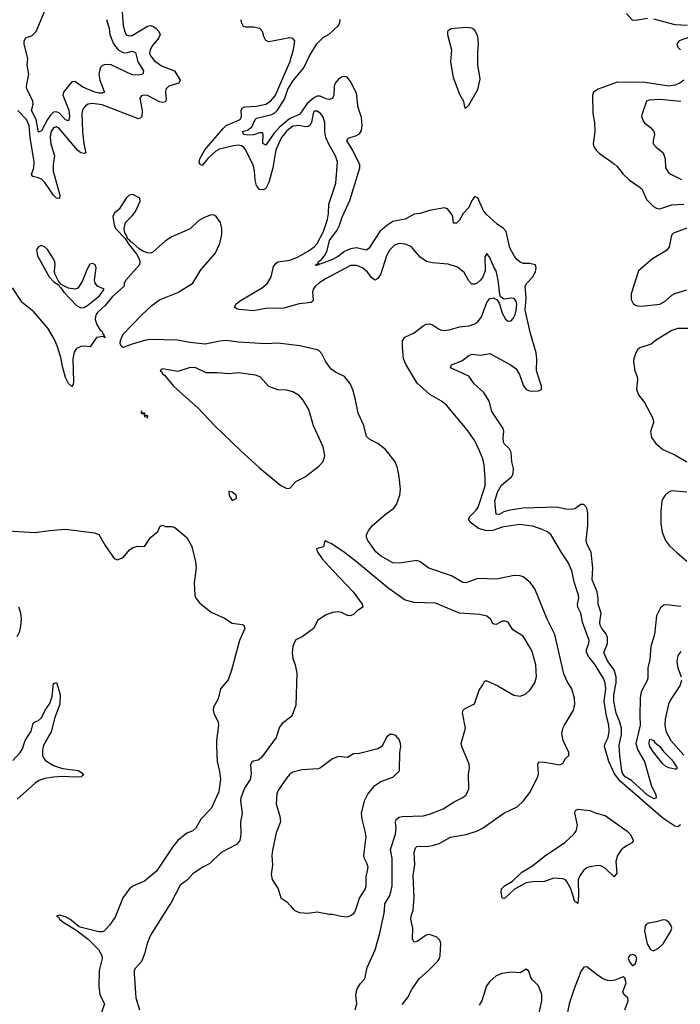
# Model space of a CAD drawing. Header units: inches. Extents: x 1384664 to 1536621, y 460766 to 646467.
# Tile 349 of 488: x 1414227 to 1418586, y 579348 to 585849. Entities that reach past the tile are written whole.
import ezdxf

# ---------------------------------------------------------------- set-up
doc = ezdxf.new("R2010")
doc.units = ezdxf.units.IN
doc.header["$MEASUREMENT"] = 0
doc.layers.add('B4517', color=7, linetype='Continuous')
doc.layers.add('B4518', color=7, linetype='Continuous')

msp = doc.modelspace()

# ---------------------------------------------------------------- linework, layer by layer
at = {"layer": 'B4517', "color": 5}
for points, elevation in [([(1414888, 580000), (1414856.7, 579923.3), (1414819.5, 579870), (1414787, 579833), (1414773.1, 579826.9), (1414750, 579826), (1414634.5, 579854.5), (1414620.1, 579860.1), (1414558.6, 579910), (1414530, 579925), (1414490, 579936.2), (1414470.5, 579930), (1414482.9, 579922.9), (1414488.5, 579910), (1414512.9, 579890), (1414598.3, 579838.3), (1414677.6, 579777.6), (1414747.3, 579710), (1414769.4, 579670), (1414770.8, 579649.2), (1414751.3, 579570), (1414748.1, 579468.1), (1414755.2, 579410), (1414785.8, 579350), (1414767.3, 579292.7)], 720), ([(1415213.3, 580000), (1415090, 579804.5), (1415067.9, 579750), (1415050, 579681.2), (1415030.3, 579630), (1414990, 579586), (1414983.1, 579570), (1414981.7, 579550), (1414993.4, 579390), (1415018.2, 579310)], 740), ([(1416011, 580000), (1416037.3, 579970), (1416070, 579952.7), (1416130, 579948.7), (1416190, 579958.7), (1416270, 579943), (1416290, 579943), (1416348.6, 579928.6), (1416390, 579926), (1416410, 579933), (1416433.6, 579950), (1416445.9, 579974.1), (1416454.4, 580000)], 760), ([(1416441.6, 579310), (1416451.6, 579350), (1416446, 579410), (1416453.2, 579450), (1416475.9, 579484.1), (1416504.5, 579515.5), (1416519.5, 579590), (1416572.4, 579707.6), (1416602.3, 579817.7), (1416631.3, 579950), (1416635.9, 580000)], 740), ([(1416750, 579347.4), (1416785.4, 579390), (1416817.3, 579450), (1416863.6, 579516.4), (1416924.7, 579570), (1416983.1, 579630), (1416996.5, 579650), (1417002.4, 579670), (1417005.3, 579750), (1416999.2, 579770), (1416978.7, 579790), (1416930, 579808.6), (1416910, 579804.2), (1416850, 579762.8), (1416830, 579758), (1416818.4, 579778.4), (1416820.2, 579850), (1416808.9, 579910), (1416809.9, 579930.1), (1416822.4, 579970), (1416825.6, 580000)], 720), ([(1418219.5, 579310), (1418242.4, 579370), (1418239.5, 579390), (1418215.1, 579410), (1418206.3, 579430), (1418228.5, 579490), (1418220.5, 579520.5), (1418210, 579528), (1418153.1, 579506.9), (1418130, 579502.7), (1418104.9, 579504.9), (1418076.7, 579516.7), (1418040.2, 579540.2), (1417970, 579594.2), (1417950, 579593.1), (1417930, 579563.5), (1417885, 579450), (1417853.4, 579350), (1417833.6, 579250)], 720), ([(1417649.4, 579270), (1417673.1, 579370), (1417671.6, 579411.6), (1417650.8, 579470), (1417611.2, 579510), (1417597.6, 579530), (1417585.6, 579565.6), (1417570, 579579), (1417530, 579556), (1417470, 579558.7), (1417410, 579552), (1417370, 579535.6), (1417330, 579498), (1417308, 579470), (1417276.5, 579370), (1417258.1, 579341.9)], 720)]:
    msp.add_lwpolyline(points, dxfattribs=dict(at, elevation=elevation))
at = {"layer": 'B4517', "color": 5, "elevation": 720}
for points in [[(1418470, 579904.5), (1418430, 579891.8), (1418375.8, 579884.2), (1418363, 579877), (1418354.4, 579865.6), (1418350.2, 579830), (1418366.9, 579746.9), (1418390, 579710.2), (1418410, 579701.5), (1418441.8, 579718.2), (1418472.5, 579747.5), (1418523.2, 579830), (1418529.8, 579850), (1418524.4, 579870), (1418510, 579890.9), (1418490, 579904.2)], [(1418270, 579676.9), (1418250.4, 579669.6), (1418243.1, 579650), (1418250, 579627.3), (1418270, 579602), (1418290, 579617.3), (1418299.7, 579650), (1418291.3, 579670)]]:
    msp.add_lwpolyline(points, close=True, dxfattribs=at)
at = {"layer": 'B4518', "color": 5}
for points, elevation in [([(1414900.7, 585930), (1414910.6, 585810), (1414919.8, 585770), (1414929.7, 585749.7), (1414950, 585741.2), (1414970, 585744.6), (1415070, 585806.3), (1415090, 585811.5), (1415110, 585804.6), (1415128.2, 585790), (1415145, 585770), (1415152.8, 585750), (1415145.6, 585730), (1415102.7, 585677.3), (1415086.8, 585650), (1415083.8, 585630), (1415089, 585610), (1415117.4, 585577.4), (1415163.1, 585543.1), (1415248.3, 585510), (1415286.7, 585450), (1415276.1, 585430), (1415210.6, 585409.4), (1415191.6, 585390), (1415189, 585369), (1415194.3, 585325.7), (1415190, 585307.4), (1415170, 585302), (1415150, 585306.9), (1415070, 585348.2), (1415049.3, 585350.7), (1415030, 585345.1), (1415019.5, 585330), (1415034.5, 585250), (1415033.2, 585210), (1415021.6, 585198.4), (1415010, 585194.8), (1414770, 585287), (1414705.3, 585294.7), (1414679.5, 585290), (1414660.6, 585279.4), (1414642.8, 585257.2), (1414636.1, 585230), (1414641.6, 585110), (1414650.7, 585030), (1414663.7, 584970), (1414654.6, 584965.4), (1414630, 584970.5), (1414610, 584984), (1414490, 585128.7), (1414470, 585141.5), (1414450, 585134), (1414433.4, 585106.6), (1414428.2, 585070), (1414433.2, 585030), (1414455.7, 584950), (1414448.1, 584890), (1414448.6, 584848.6), (1414491.2, 584690), (1414490, 584668.3), (1414470, 584671), (1414450, 584689.8), (1414392.7, 584772.7), (1414370, 584795.3), (1414350, 584804.7), (1414312.8, 584812.8), (1414305.8, 584825.8), (1414319.4, 584870), (1414322.9, 584910), (1414295.6, 585070), (1414289.2, 585150), (1414272.7, 585190), (1414215.2, 585250)], 680), ([(1414798.8, 585850), (1414816.6, 585790), (1414822.7, 585750), (1414844.8, 585690), (1414877.2, 585650), (1414910, 585632.3), (1414930, 585631), (1414970, 585640.9), (1414990, 585631.7), (1415005.4, 585570), (1415044.7, 585510), (1415038.7, 585490), (1415010, 585482.9), (1414970, 585484.3), (1414830, 585549.6), (1414790, 585551.9), (1414774.2, 585545.8), (1414758.6, 585530), (1414748.7, 585490), (1414754.9, 585450), (1414785.1, 585374.9), (1414785.7, 585370), (1414770, 585363.6), (1414750, 585363.1), (1414722.4, 585370), (1414644.2, 585404.2), (1414590, 585441.7), (1414570, 585438.4), (1414516.6, 585370), (1414510.9, 585350), (1414551.3, 585251.3), (1414555.4, 585210), (1414550, 585181.1), (1414530, 585187.5), (1414490.5, 585230.5), (1414470, 585239.3), (1414450, 585237.7), (1414430, 585218.5), (1414410.4, 585190), (1414370, 585114.6), (1414350, 585106.6), (1414334.9, 585190), (1414305.8, 585250), (1414314.7, 585290), (1414314, 585314), (1414274.9, 585390), (1414272.8, 585410), (1414286.1, 585490), (1414276.6, 585550), (1414281.1, 585590), (1414257, 585690), (1414255.9, 585710), (1414266.9, 585730), (1414310, 585745.1), (1414335.6, 585770), (1414391.9, 585908.1)], 660), ([(1418230, 585890.3), (1418268.6, 585848.6), (1418290, 585844.8), (1418370, 585858.1)], 660), ([(1418588.1, 580531.9), (1418570, 580519), (1418550, 580523), (1418470, 580577.4), (1418190, 580821.3), (1418151.8, 580870), (1418113.6, 580950), (1418086.1, 581050), (1418089.9, 581070), (1418109, 581110), (1418117, 581150), (1418114.9, 581190), (1418098.2, 581250), (1418084, 581350), (1418094.4, 581430), (1418090.7, 581470), (1418079.1, 581499.1), (1418023.6, 581590), (1417982, 581642), (1417967, 581670), (1417966.4, 581690), (1417983.2, 581730), (1417985, 581750), (1417940.4, 581870), (1417929.5, 581929.5), (1417909.9, 581970), (1417908.7, 581990), (1417915.9, 582030), (1417913.2, 582050), (1417888.6, 582128.6), (1417870.4, 582210.4), (1417845.8, 582265.8), (1417802.4, 582330), (1417731.6, 582450), (1417710, 582467.2), (1417670, 582484.2), (1417610, 582505), (1417525.4, 582514.6), (1417410, 582497.9), (1417350, 582475.5), (1417310, 582474.7), (1417253.7, 582490), (1417200.4, 582530), (1417189, 582550), (1417198.4, 582570), (1417239.8, 582610), (1417252.6, 582630), (1417298, 582770), (1417299.4, 582819.4), (1417291.5, 582910), (1417282.6, 582950), (1417261.9, 583001.9), (1417230, 583067.3), (1417180, 583140), (1417042.8, 583302.8), (1417010, 583329.7), (1416933.9, 583373.9), (1416849.7, 583449.7), (1416778, 583570), (1416760.5, 583610), (1416752.1, 583687.9), (1416752.7, 583727.3), (1416767.5, 583752.5), (1416830, 583780.7), (1416890, 583828.2), (1416910, 583838.7), (1416930, 583841.1), (1416950, 583833.1), (1416990, 583806.9), (1417010, 583798.6), (1417030, 583796.9), (1417070, 583802.3), (1417130, 583820.6), (1417190, 583828.1), (1417230, 583840.6), (1417250, 583854.7), (1417274.2, 583885.8), (1417310, 583980.7), (1417330, 584008.2), (1417352.4, 584012.4), (1417378.4, 583998.4), (1417392.4, 583972.4), (1417411.2, 583910), (1417432, 583872), (1417450, 583858), (1417470, 583861.1), (1417483.3, 583876.7), (1417497.2, 583902.8), (1417503.4, 583930), (1417508, 583970), (1417503.7, 583990), (1417490, 584007.8), (1417470, 584009.8), (1417423.1, 584003.1), (1417399.5, 584019.5), (1417394.3, 584034.3), (1417385.1, 584130), (1417371.1, 584190), (1417355.6, 584215.6), (1417330, 584279), (1417310, 584304), (1417297.3, 584282.7), (1417298.4, 584190), (1417283.1, 584150), (1417268.5, 584130), (1417245.5, 584110), (1417230, 584101.7), (1417210, 584103.5), (1417190, 584123.6), (1417158.8, 584178.8), (1417114.8, 584214.8), (1417053.8, 584233.8), (1416950, 584242.8), (1416912.3, 584252.3), (1416870, 584280.4), (1416810.6, 584350.6), (1416770, 584367.2), (1416730, 584371.4), (1416699.7, 584360.3), (1416668.5, 584330), (1416648.1, 584290), (1416610, 584171.6), (1416590, 584139.6), (1416570, 584129.6), (1416550, 584143.6), (1416521.5, 584181.5), (1416489.4, 584209.4), (1416450, 584226.5), (1416410, 584224.7), (1416250, 584140.5), (1416200.7, 584110), (1416178.2, 584090), (1416164.2, 584070), (1416158.7, 584050), (1416162.9, 583997.1), (1416160.8, 583990), (1416150, 583982), (1416070, 583972.5), (1415970, 583944.2), (1415850, 583941.7), (1415770, 583926.3), (1415674.2, 583934.2), (1415658.7, 583938.7), (1415644, 583950), (1415654, 583970), (1415677.2, 583990), (1415830, 584081.5), (1415862.2, 584110), (1415886, 584150), (1415901.9, 584218.1), (1415918.7, 584241.3), (1415930.7, 584249.3), (1416010, 584261.6), (1416059, 584281), (1416130, 584320.4), (1416169.9, 584350), (1416190, 584371.5), (1416231.8, 584450), (1416257.6, 584530), (1416265.4, 584570), (1416267.7, 584630), (1416314, 584770), (1416323.4, 584910), (1416311.3, 584950), (1416266.3, 585026.3), (1416246.8, 585070), (1416240.6, 585110), (1416239.7, 585170), (1416226.9, 585210), (1416210.9, 585230), (1416190, 585244.4), (1416175.1, 585244.9), (1416170, 585244.7), (1416162.7, 585230), (1416153.2, 585170), (1416141.1, 585150), (1416130, 585143), (1416110, 585141.2), (1416070, 585150.9), (1416030, 585144.8), (1415990, 585115.5), (1415954.9, 585070), (1415917.4, 584990), (1415896.9, 584870), (1415870, 584773), (1415850, 584734.3), (1415834.5, 584725.5), (1415810, 584727.4), (1415790, 584753.3), (1415779.9, 584790), (1415776.4, 584850), (1415768.2, 584890), (1415717.7, 584990), (1415705.3, 585005.3), (1415690, 585014.9), (1415670, 585019.3), (1415636.7, 585016.7), (1415545.6, 584994.4), (1415520.2, 584979.8), (1415467.7, 584932.3), (1415430, 584885.1), (1415415.6, 584895.6), (1415411.1, 584910), (1415414.8, 584930), (1415449, 584990), (1415570, 585131.1), (1415590.4, 585149.6), (1415681.7, 585190), (1415690.4, 585210), (1415687.7, 585250), (1415695.3, 585264.7), (1415710, 585273.6), (1415790, 585276.7), (1415850, 585290.5), (1415881.1, 585310), (1415913.5, 585346.5), (1416009, 585569), (1416032.7, 585652.7), (1416041.6, 585710), (1416030, 585724.5), (1416009.7, 585729.7), (1415870, 585702), (1415850, 585711.6), (1415837.4, 585737.4), (1415828.9, 585770), (1415811, 585791), (1415770, 585798.5), (1415718.7, 585798.7), (1415704.5, 585804.5), (1415690.4, 585830), (1415688.8, 585848.8)], 680), ([(1418590, 581974.3), (1418493.9, 581986.1), (1418477.4, 581982.6), (1418454.8, 581965.2), (1418430, 581912.7), (1418415.1, 581790), (1418392.3, 581710), (1418384.2, 581624.2), (1418371.5, 581570), (1418372.6, 581510), (1418368.8, 581490), (1418327.3, 581410), (1418322, 581370), (1418318.7, 581250), (1418322, 581190), (1418293.7, 581070), (1418305, 581025), (1418350.6, 580950), (1418394.8, 580794.8), (1418424.2, 580730), (1418427.3, 580710), (1418414.7, 580705.3), (1418370, 580729.5), (1418264.7, 580824.7), (1418222.2, 580850), (1418205.9, 580870), (1418199.8, 580890), (1418186.1, 580990), (1418182.3, 581057.7), (1418197, 581130), (1418197.8, 581170), (1418187.7, 581210), (1418163.4, 581270), (1418147.2, 581350), (1418148.2, 581390), (1418162.9, 581470), (1418163.4, 581510), (1418150, 581555.7), (1418108.6, 581610), (1418080.7, 581670), (1418105.4, 581730), (1418105.3, 581770), (1418095.6, 581795.6), (1418068.3, 581828.3), (1418058.3, 581850), (1418054.7, 581870), (1418063.7, 581930), (1418044.8, 581990), (1418044.6, 582030), (1418037.4, 582070), (1418005, 582150), (1418009, 582230), (1417998, 582330), (1417969.1, 582389.1), (1417964.2, 582410), (1417976.8, 582510), (1417976.4, 582590), (1417970, 582625.2), (1417950, 582647), (1417930, 582647), (1417890, 582618.4), (1417870, 582615.1), (1417830, 582616.9), (1417769.8, 582629.8), (1417550, 582623.2), (1417450, 582608.5), (1417420.6, 582599.4), (1417390, 582581.4), (1417370, 582583), (1417363, 582670), (1417378.8, 582730), (1417405.1, 582774.9), (1417471.5, 582830), (1417482.2, 582850), (1417484.5, 582884.5), (1417474.5, 582930), (1417468.9, 582990), (1417456.9, 583016.9), (1417426.3, 583046.3), (1417420, 583060), (1417417, 583090), (1417421.1, 583130), (1417417.4, 583150), (1417342.6, 583262.6), (1417324.4, 583330), (1417290, 583387.3), (1417224.9, 583444.9), (1417190, 583494.7), (1417069.6, 583550), (1417077.2, 583570), (1417144.1, 583595.9), (1417190, 583631.6), (1417210, 583640.2), (1417270, 583634.5), (1417330, 583643.9), (1417470, 583567.1), (1417502.7, 583542.7), (1417525.3, 583505.3), (1417550, 583435.3), (1417570, 583407.1), (1417590, 583398.6), (1417610, 583396.5), (1417650, 583398.4), (1417670, 583406.8), (1417670.8, 583430), (1417636.6, 583530), (1417639.3, 583610), (1417634.3, 583650), (1417596.7, 583776.7), (1417561.7, 583930), (1417568.1, 584010), (1417563.4, 584090), (1417572.3, 584110), (1417610, 584148.5), (1417630, 584184.9), (1417634.1, 584210), (1417629.8, 584229.8), (1417590, 584239.8), (1417550, 584239.8), (1417530, 584247.3), (1417510, 584263.5), (1417490, 584289.7), (1417461.7, 584341.7), (1417437.5, 584450), (1417419.8, 584470), (1417378.6, 584498.6), (1417304.2, 584564.2), (1417285.7, 584590), (1417250, 584672.7), (1417230, 584681.2), (1417210, 584654), (1417191.4, 584608.6), (1417153.4, 584570), (1417130, 584525.2), (1417110, 584505.2), (1417090, 584506), (1417086, 584546), (1417080.2, 584560.2), (1417050, 584599), (1417030, 584606.6), (1416930, 584588.2), (1416870, 584569.7), (1416830, 584565.1), (1416770, 584532.4), (1416690, 584515.9), (1416649.2, 584490), (1416603.8, 584450), (1416530, 584338.8), (1416512.7, 584327.3), (1416450, 584341.8), (1416410, 584335.6), (1416370, 584317.6), (1416330, 584287.2), (1416290, 584264.9), (1416210, 584234), (1416203.5, 584236.5), (1416201, 584230), (1416186, 584226), (1416179, 584230), (1416198, 584242), (1416196.9, 584250), (1416216.9, 584263.1), (1416243.6, 584296.4), (1416255.8, 584324.2), (1416271.3, 584390), (1416321.8, 584458.2), (1416335.6, 584484.4), (1416355.5, 584544.5), (1416405.2, 584654.8), (1416471.5, 584870), (1416470.7, 584890), (1416426.1, 584986.1), (1416385.3, 585050), (1416393.6, 585066.4), (1416450, 585084.2), (1416470, 585095.6), (1416483.1, 585116.9), (1416487.1, 585150), (1416482.9, 585202.9), (1416460.3, 585270), (1416450, 585363.7), (1416410, 585439.7), (1416387, 585470), (1416370, 585473.5), (1416350, 585468.7), (1416330, 585455), (1416308.6, 585430), (1416301.6, 585410), (1416299.8, 585350), (1416291.2, 585328.8), (1416270, 585321.5), (1416250, 585325.5), (1416210, 585344.8), (1416190, 585343.9), (1416167, 585333), (1416124.4, 585295.6), (1416075.7, 585224.3), (1416006.9, 585193.1), (1415940.8, 585139.2), (1415903.7, 585096.3), (1415850, 585021), (1415831.1, 585031.1), (1415833.8, 585090), (1415830, 585100.7), (1415810, 585101.2), (1415771.8, 585088.2), (1415730, 585087), (1415706, 585090), (1415696.9, 585110), (1415730, 585119), (1415748.3, 585131.7), (1415757.9, 585142.1), (1415779.9, 585190), (1415790, 585198.8), (1415890, 585222.3), (1415910, 585233.4), (1415928.6, 585251.4), (1415975.1, 585324.9), (1415996.5, 585390), (1416034, 585450), (1416102.6, 585530), (1416138.5, 585610), (1416188.1, 585690), (1416228.6, 585731.4), (1416270, 585754.2), (1416329.8, 585810), (1416339.8, 585830), (1416342.3, 585850)], 660), ([(1418410, 585854.2), (1418550, 585817.7), (1418633.6, 585813.6)], 660), ([(1418646.4, 585733.6), (1418577.6, 585710), (1418564, 585690), (1418570, 585667.4), (1418587.4, 585650)], 660), ([(1418608.4, 585450), (1418583.8, 585430), (1418550, 585415.8), (1418509.3, 585410.7), (1418354.8, 585434.8), (1418170, 585436.7), (1418044.9, 585390), (1418013.4, 585370), (1418006, 585350), (1418009.1, 585230), (1418018.8, 585170), (1418022, 585110), (1418011.1, 585030), (1418015.9, 585010), (1418030, 584986.3), (1418050, 584966.5), (1418150, 584896.4), (1418170, 584878.4), (1418209.3, 584829.3), (1418250.4, 584790), (1418321.5, 584741.5), (1418331.3, 584731.3), (1418362.5, 584662.5), (1418410, 584615.4), (1418430, 584603.8), (1418450, 584599.7), (1418530, 584625.8), (1418610.2, 584630.2)], 660), ([(1418590, 585309.2), (1418450, 585322.4), (1418381.6, 585318.4), (1418363.1, 585310), (1418333.8, 585226.2), (1418330.4, 585210), (1418340.3, 585180.2), (1418350, 585168), (1418390, 585138), (1418412, 585110), (1418416.5, 585090), (1418407.6, 585050), (1418407.7, 585030), (1418423.7, 585010), (1418473.4, 584970), (1418486.7, 584930), (1418488.4, 584870), (1418510, 584834.6), (1418594.2, 584794.2)], 680), ([(1416825.6, 580000), (1416830.9, 580050), (1416823, 580197), (1416835.3, 580270), (1416829.8, 580350), (1416839.2, 580380.8), (1416850, 580392.4), (1416911.5, 580388.5), (1416950, 580395.5), (1416994.5, 580410), (1417070, 580451.4), (1417172.2, 580467.8), (1417247.3, 580492.7), (1417286.2, 580513.8), (1417420.7, 580610), (1417510, 580651.7), (1417551.3, 580690), (1417593.7, 580746.3), (1417646.3, 580850), (1417651.1, 580870), (1417646.5, 580933.5), (1417652.1, 580947.9), (1417690, 580946.9), (1417791, 580929), (1417810, 580938.8), (1417829.6, 580970.4), (1417849.5, 580990.5), (1417851.1, 581010), (1417812.2, 581090), (1417803.5, 581136.5), (1417810.7, 581169.3), (1417821, 581190), (1417881.5, 581290), (1417889.8, 581330), (1417888.9, 581370), (1417870.8, 581430), (1417838.9, 581478.9), (1417817.1, 581530), (1417757.4, 581790), (1417707.3, 581890), (1417626.6, 582090), (1417597.2, 582130), (1417550, 582170.7), (1417530, 582177.7), (1417490, 582179.8), (1417373.7, 582153.7), (1417250, 582158.3), (1417170, 582129.8), (1417150, 582132.4), (1417076.1, 582176.1), (1416926.6, 582226.6), (1416870, 582269.6), (1416850, 582278), (1416730, 582259.8), (1416690, 582262.6), (1416608.8, 582308.8), (1416576.2, 582336.2), (1416524.2, 582410), (1416515.6, 582430), (1416516.2, 582450), (1416530, 582478.8), (1416555.1, 582510), (1416637.6, 582582.4), (1416695.6, 582624.4), (1416713, 582647), (1416734.8, 582710), (1416738.9, 582750), (1416731.5, 582830), (1416720.3, 582890), (1416704.8, 582930), (1416639.7, 583010), (1416590, 583049.7), (1416537.6, 583077.6), (1416516, 583096), (1416498.5, 583170), (1416459.8, 583250), (1416441.6, 583350), (1416425.9, 583405.9), (1416410, 583442.9), (1416370, 583493.5), (1416310, 583521.5), (1416282.1, 583542.1), (1416247.2, 583590), (1416221.5, 583641.5), (1416203.1, 583663.1), (1416189, 583670), (1416076, 583696), (1415930, 583713.2), (1415850, 583709.3), (1415670, 583718.5), (1415590, 583729.9), (1415550, 583726.6), (1415450, 583707.1), (1415350, 583717), (1415268, 583732), (1415090, 583736.8), (1415050, 583729.8), (1414970, 583706.5), (1414910, 583683.6), (1414899.3, 583690), (1414889, 583710), (1414891.6, 583730), (1414908.7, 583771.3), (1415030, 583898.8), (1415098.8, 583961.2), (1415150, 583998.5), (1415270, 584048.1), (1415369.7, 584110), (1415422.2, 584197.8), (1415515.8, 584304.2), (1415547.2, 584370), (1415561.6, 584430), (1415560.7, 584470), (1415552, 584510), (1415522.7, 584550), (1415510, 584558.4), (1415490, 584559.6), (1415450, 584545.4), (1415410, 584523.1), (1415352.8, 584467.2), (1415230, 584414), (1415190, 584389), (1415105.7, 584314.3), (1415090, 584307.5), (1415070, 584308.7), (1415040.4, 584320.4), (1415016.1, 584336.1), (1414970, 584378), (1414961.2, 584381.2), (1414950, 584398), (1414940.7, 584400.7), (1414930, 584429), (1414920.5, 584440.5), (1414915.6, 584470), (1414926, 584510), (1414970, 584553.4), (1414990, 584582), (1415022.7, 584650), (1415019, 584670), (1414974.5, 584694.5), (1414950, 584689.6), (1414928.7, 584670), (1414882.8, 584597.2), (1414850, 584568.7), (1414840.7, 584550), (1414850, 584494), (1414858.8, 584470), (1414923.9, 584403.9), (1414942.8, 584370), (1414998.8, 584298.8), (1415015.1, 584270), (1415020.4, 584250), (1415018, 584230), (1414926.4, 584130), (1414917.3, 584110), (1414916.3, 584090), (1414838.7, 584021.3), (1414790, 583962.6), (1414741.6, 583918.4), (1414733.9, 583906.1), (1414726.7, 583890), (1414725, 583870), (1414735.5, 583835.5), (1414758.6, 583798.5), (1414770.3, 583790), (1414774.9, 583774.9), (1414782.8, 583770), (1414781, 583761), (1414790.8, 583749.2), (1414778, 583758), (1414734, 583750), (1414690.8, 583689.2), (1414654.2, 583694.2), (1414630, 583691.2), (1414602, 583678), (1414585.5, 583654.5), (1414578.4, 583610), (1414582.9, 583457.1), (1414579.9, 583440.1), (1414570, 583426.6), (1414550, 583446.6), (1414530, 583487.3), (1414510, 583558), (1414499, 583619), (1414474.3, 583694.3), (1414456.9, 583736.9), (1414412.3, 583812.3), (1414320, 583920), (1414242.3, 583982.3), (1414178.5, 584078.5)], 720), ([(1418630, 584473.2), (1418541.3, 584438.7), (1418531.2, 584428.8), (1418525.9, 584414.1), (1418512.3, 584350), (1418494.8, 584325.2), (1418402.2, 584270), (1418310.3, 584190), (1418261.3, 584038.7), (1418260.9, 584000.9), (1418274, 583974), (1418290, 583963.2), (1418310, 583958.1), (1418350, 583958.4), (1418450, 583971.5), (1418486.4, 583990), (1418530, 584029.2), (1418550, 584041.3), (1418630, 584065.2)], 660), ([(1418650, 583810.6), (1418570.6, 583809.4), (1418530, 583795.8), (1418430, 583734), (1418393.8, 583706.2), (1418318, 583682), (1418303.7, 583670), (1418293.1, 583650), (1418278.9, 583610), (1418276.9, 583590), (1418286.9, 583530), (1418301.7, 583490), (1418304.2, 583470), (1418297, 583410), (1418310, 583371), (1418350, 583321), (1418399.3, 583230), (1418406, 583210), (1418408.2, 583190), (1418390.3, 583130), (1418395.8, 583090), (1418424.2, 583050), (1418470, 583011.3), (1418550, 582975), (1418629.5, 582929.6)], 660), ([(1418628.2, 582728.2), (1418530, 582736.9), (1418508.3, 582730), (1418486, 582710), (1418472.2, 582690), (1418464.9, 582670), (1418457.1, 582602.9), (1418457.4, 582522.6), (1418465.8, 582465.8), (1418488.9, 582408.9), (1418515, 582375), (1418563.7, 582330), (1418630, 582273.6)], 660), ([(1414146.4, 582473.6), (1414330, 582463.1), (1414423, 582477), (1414530, 582484.6), (1414720.2, 582460.2), (1414748.6, 582448.6), (1414790, 582378), (1414850, 582291.3), (1414870, 582282.8), (1414910, 582298), (1414952.5, 582347.5), (1414975.5, 582364.5), (1415007, 582373), (1415050, 582370.7), (1415091, 582429), (1415138, 582470), (1415154.6, 582505.4), (1415170, 582510.6), (1415190, 582502.8), (1415230, 582502.4), (1415250, 582495.3), (1415330.2, 582430.2), (1415363, 582370), (1415386, 582270), (1415390.4, 582230), (1415378, 582130), (1415381.6, 582050), (1415388.6, 582028.6), (1415415.8, 581995.8), (1415490, 581937.3), (1415577.5, 581897.5), (1415630, 581864.9), (1415695.8, 581855.8), (1415706, 581850), (1415713.4, 581830), (1415678, 581750), (1415625.5, 581554.5), (1415601.5, 581490), (1415552.4, 581430), (1415536.3, 581363.7), (1415506.4, 581310), (1415504.2, 581290), (1415508.9, 581270), (1415536.5, 581210), (1415539.5, 581190), (1415524.6, 581090), (1415524.8, 581055.2), (1415530.2, 580950), (1415545.6, 580885.6), (1415551.1, 580831.1), (1415541.7, 580750), (1415490, 580639.7), (1415421.1, 580570), (1415388.2, 580510), (1415370, 580493.6), (1415330, 580476.9), (1415270, 580429.6), (1415235.1, 580384.9), (1415130, 580226.3), (1415050, 580159.7), (1414972.4, 580127.6), (1414950, 580107.6), (1414908.4, 580050), (1414888, 580000)], 720), ([(1416635.9, 580000), (1416636.8, 580010), (1416670, 580066), (1416677, 580090), (1416684.5, 580130), (1416684.1, 580310), (1416674.2, 580370), (1416707.8, 580470), (1416710.8, 580510), (1416706, 580550), (1416711.5, 580568.5), (1416730, 580583.2), (1416751.3, 580588.7), (1416890, 580592.6), (1416930, 580602), (1417020.9, 580639.1), (1417094.7, 580685.3), (1417150, 580712.4), (1417173, 580730), (1417189.6, 580770), (1417187.7, 580867.7), (1417194.7, 580910), (1417192.3, 580932.3), (1417144, 581050), (1417140.5, 581070), (1417168.4, 581170), (1417148.5, 581271.5), (1417154, 581290), (1417162.4, 581297.6), (1417227.7, 581332.3), (1417258, 581422), (1417284, 581456), (1417296.4, 581483.6), (1417310, 581484), (1417381.3, 581450), (1417487.8, 581387.8), (1417530, 581382.3), (1417563.8, 581396.2), (1417595.8, 581424.2), (1417626.3, 581470), (1417637.7, 581510), (1417633, 581590), (1417611.7, 581668.3), (1417601.3, 581690), (1417550, 581778.4), (1417480.4, 581820.4), (1417450, 581871.5), (1417430, 581878), (1417410, 581876.3), (1417370, 581856), (1417358, 581858), (1417350, 581862), (1417334.5, 581890), (1417310, 581911.2), (1417262.3, 581922.3), (1417130, 581930.8), (1416970, 581996.4), (1416830, 582001), (1416770, 582017), (1416656.9, 582096.9), (1416450, 582269.8), (1416370, 582330.6), (1416281.2, 582390), (1416258, 582398), (1416250, 582408), (1416238, 582402), (1416231.1, 582368.9), (1416190, 582358), (1416186.4, 582353.6), (1416194.8, 582330), (1416223.8, 582290), (1416294.9, 582210), (1416428, 582070), (1416486.8, 581990), (1416491, 581970), (1416454, 581946), (1416430, 581921.2), (1416410, 581913.2), (1416390, 581914), (1416350, 581935.3), (1416330, 581938), (1416290, 581934), (1416250, 581919), (1416195.3, 581884.7), (1416166, 581830), (1416090, 581774), (1416050, 581753.2), (1416040.3, 581739.7), (1416028.9, 581711.1), (1416024.2, 581670), (1416028.7, 581630), (1416043.8, 581590), (1416054.9, 581534.9), (1416050, 581322), (1416022.8, 581250), (1415959.2, 581200.8), (1415941.7, 581178.3), (1415919.1, 581110), (1415823.2, 580976.8), (1415801.2, 580958.8), (1415767.9, 580952.1), (1415755.8, 580944.2), (1415750.3, 580929.7), (1415753.5, 580870), (1415748.4, 580831.6), (1415710, 580774), (1415686.2, 580710), (1415684.6, 580690), (1415694.5, 580610), (1415683, 580550), (1415686.2, 580470), (1415680.2, 580430), (1415657.6, 580402.4), (1415557.1, 580350), (1415482.2, 580277.8), (1415430, 580251.3), (1415370.2, 580209.8), (1415333.7, 580170), (1415286.3, 580133.7), (1415223.6, 580016.4), (1415213.3, 580000)], 740), ([(1414210, 581776.5), (1414228.6, 581811.4), (1414234.6, 581845.4), (1414238, 581890), (1414234.6, 581930), (1414222.2, 581970)], 720), ([(1418590, 581677.7), (1418569.2, 581650), (1418562.9, 581610), (1418568.7, 581568.7), (1418591.3, 581510)], 680), ([(1414181.9, 580958.1), (1414230, 581010.2), (1414244.6, 581035.4), (1414262.5, 581090), (1414303.2, 581150), (1414315.4, 581204.6), (1414326.7, 581213.3), (1414350, 581220.9), (1414370, 581238.7), (1414396, 581290), (1414425.5, 581334.5), (1414441.1, 581378.9), (1414450, 581466), (1414470, 581471.3), (1414492.9, 581392.9), (1414491.4, 581330), (1414458.9, 581241.1), (1414434.4, 581145.6), (1414397, 581083), (1414382.7, 581050), (1414377.2, 581022.8), (1414377.5, 580990), (1414385.7, 580970), (1414397.5, 580957.5), (1414450, 580923.7), (1414510, 580904), (1414612.4, 580892.4), (1414646.8, 580870), (1414642, 580858), (1414632, 580850), (1414592.7, 580847.3), (1414512.5, 580852.5), (1414450, 580847.7), (1414390, 580837.6), (1414354.9, 580825.1), (1414330.8, 580809.2), (1414210, 580701)], 680), ([(1418595, 581485), (1418582, 581450), (1418521.9, 581358.1), (1418508.1, 581330), (1418486.7, 581230), (1418484.4, 581190), (1418490.3, 581150), (1418524.2, 581090), (1418610, 580992.7)], 680), ([(1416454.4, 580000), (1416470, 580047.3), (1416509.6, 580110), (1416514, 580130), (1416514, 580190), (1416526, 580250), (1416522.7, 580270), (1416502.6, 580310), (1416497.6, 580330), (1416512.4, 580452.4), (1416507.6, 580490), (1416485.8, 580570), (1416481.5, 580610), (1416502.6, 580690), (1416524.1, 580735.9), (1416570, 580793.4), (1416610, 580819.1), (1416690, 580846.8), (1416734, 580890), (1416736, 581010), (1416742.7, 581050), (1416739.3, 581070), (1416730, 581095.3), (1416710, 581122), (1416690, 581129.2), (1416670, 581129.2), (1416650, 581114), (1416616, 581050), (1416590, 581034), (1416470, 581004), (1416430, 581002), (1416390, 580978), (1416330, 580984), (1416290, 580969), (1416212, 580908), (1416197, 580903), (1416090, 580895.4), (1416030, 580879.8), (1416010, 580866.3), (1415990, 580843), (1415935.6, 580764.4), (1415923.4, 580736.6), (1415920.1, 580670), (1415943, 580590), (1415947.2, 580552.8), (1415919.3, 580480.7), (1415895.1, 580364.9), (1415890.3, 580330), (1415894.7, 580265.3), (1415885.3, 580205.3), (1415892, 580172), (1415932.7, 580110), (1415950.5, 580050.5), (1415990, 580024), (1416011, 580000)], 760)]:
    msp.add_lwpolyline(points, dxfattribs=dict(at, elevation=elevation))
for points, elevation in [([(1417170, 585797.7), (1417072.7, 585787.3), (1417050.8, 585770), (1417050.6, 585750), (1417076.4, 585650), (1417070.5, 585569.5), (1417087.5, 585467.5), (1417130, 585358), (1417156, 585310), (1417162, 585270), (1417170, 585264.7), (1417190, 585284.7), (1417250, 585388.2), (1417264.4, 585455.6), (1417250.8, 585550.8), (1417249.8, 585630), (1417254.8, 585690), (1417250, 585738), (1417230, 585779.7), (1417210, 585792.5)], 660), ([(1414370, 584357.2), (1414350, 584349.2), (1414338, 584330), (1414343.7, 584290), (1414422, 584150), (1414450, 584119.6), (1414479.4, 584099.4), (1414499.3, 584079.3), (1414518, 584050), (1414601.1, 583961.1), (1414630, 583946.4), (1414650, 583948.2), (1414676.8, 583963.2), (1414753.6, 584026.4), (1414785.2, 584070), (1414739.3, 584090), (1414724.7, 584110), (1414721.3, 584130), (1414731.5, 584210), (1414725.2, 584230), (1414710, 584239.5), (1414690, 584235.1), (1414670, 584198), (1414639.6, 584120.4), (1414610, 584076.3), (1414590, 584068.4), (1414550, 584076.8), (1414500.3, 584100.3), (1414482.9, 584122.9), (1414459.7, 584170), (1414456, 584190), (1414461.1, 584230), (1414459.1, 584250), (1414450.9, 584270), (1414410, 584331.6), (1414390, 584349.5)], 720), ([(1415370, 583552.8), (1415344.7, 583550), (1415270, 583526), (1415170, 583542.9), (1415160.3, 583539.7), (1415153.4, 583530), (1415164.1, 583524.1), (1415168.5, 583510), (1415181.3, 583501.3), (1415242.8, 583430), (1415404.5, 583284.5), (1415511.9, 583170), (1415683.8, 583003.8), (1415809.4, 582889.4), (1415950, 582773.6), (1415990, 582754), (1416010, 582756.3), (1416050, 582799.1), (1416109.6, 582830.4), (1416200.1, 582899.9), (1416230, 582931), (1416239.7, 582970), (1416230, 583029), (1416166.6, 583166.6), (1416134.5, 583274.5), (1416096.6, 583336.6), (1416070, 583366.6), (1416030, 583392.3), (1415990, 583402), (1415930, 583403.7), (1415870, 583426.6), (1415813.2, 583490), (1415782.4, 583502.4), (1415670, 583516.9), (1415610, 583511.5), (1415530, 583518), (1415456.3, 583516.3), (1415390, 583549.6)], 740), ([(1415030, 583266), (1415028.7, 583250), (1415045.5, 583245.5), (1415050, 583228.5), (1415065.5, 583225.5), (1415070, 583218), (1415072.4, 583230), (1415065.5, 583234.5), (1415052.7, 583232.7), (1415052.4, 583250), (1415031.8, 583251.8)], 740), ([(1415607.3, 582732.7), (1415610, 582707.3), (1415630, 582673), (1415650, 582684), (1415657.2, 582690), (1415654.5, 582710), (1415630, 582729.3)], 740), ([(1418550, 580901), (1418509.7, 580910), (1418490, 580918.7), (1418470, 580936.1), (1418410, 581011.5), (1418386, 581050), (1418380.7, 581070), (1418382.8, 581090), (1418390, 581099), (1418410, 581090.2), (1418417.2, 581077.2), (1418450, 581050.2), (1418476.2, 581016.2), (1418530, 580962.8), (1418566, 580910), (1418559, 580901)], 660), ([(1418150, 580189.7), (1418090, 580245.6), (1418061.3, 580261.3), (1418043, 580263), (1417990, 580255.9), (1417970, 580249.4), (1417948, 580232), (1417923.5, 580196.5), (1417912.6, 580170), (1417913.9, 580066.1), (1417910, 580014), (1417890, 580027), (1417863.2, 580110), (1417838.3, 580158.3), (1417829.4, 580169.4), (1417810, 580175.4), (1417750, 580179.6), (1417690, 580158.2), (1417610, 580157.3), (1417570, 580150.6), (1417492.1, 580107.9), (1417425.6, 580045.6), (1417410, 580048), (1417403.6, 580090), (1417406.3, 580110), (1417425.4, 580130), (1417479.3, 580160.6), (1417539.5, 580220.5), (1417610, 580261.7), (1417690, 580325.5), (1417824.9, 580415.1), (1417883.5, 580470), (1417898.6, 580490), (1417908.4, 580530), (1417889.4, 580610.6), (1417893.8, 580626.2), (1417910, 580635.9), (1417990, 580628), (1418030.4, 580610.4), (1418090, 580594.8), (1418234.4, 580490), (1418256.1, 580470), (1418276.8, 580430), (1418266.8, 580413.2), (1418230, 580394.1), (1418198.7, 580370), (1418171.5, 580330), (1418160.8, 580290), (1418166.7, 580213.3)], 680)]:
    msp.add_lwpolyline(points, close=True, dxfattribs=dict(at, elevation=elevation))

doc.saveas('drawing.dxf')
